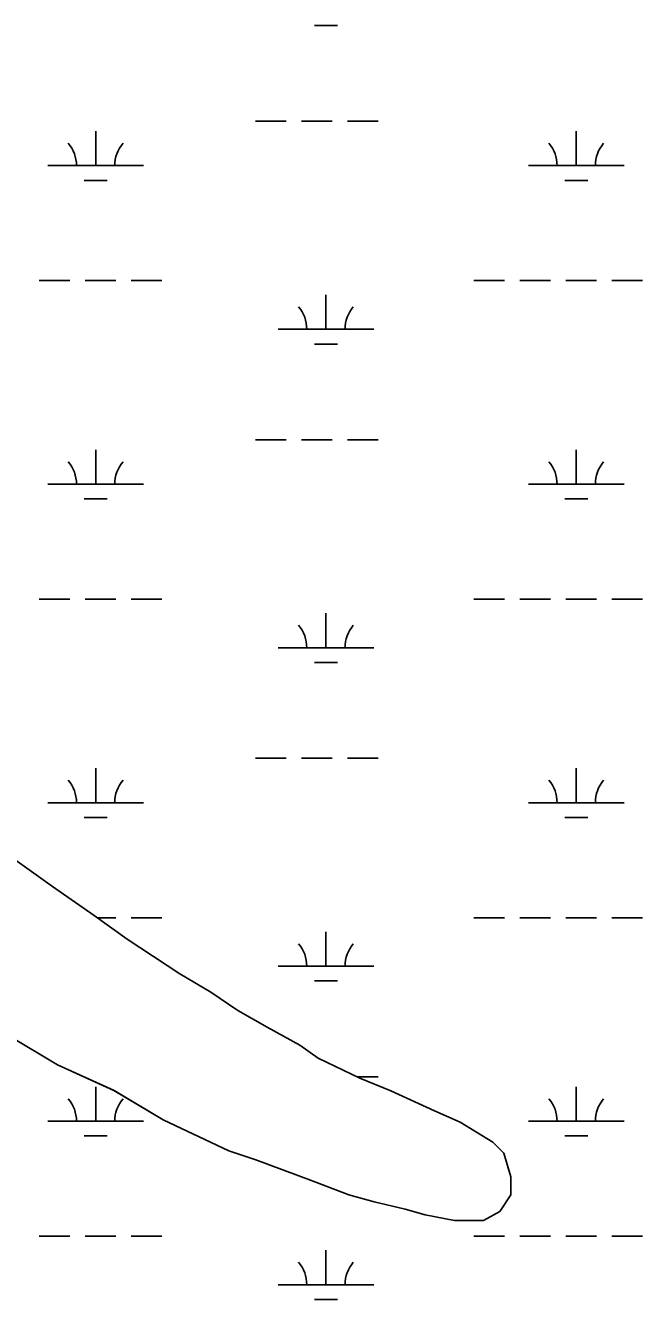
# Model space of a CAD drawing. Extents: x 3161564 to 3199464, y 849354 to 874788.
# Drawn here: x 3191136 to 3191780, y 868629 to 869960 of the extents above; entities that cross this region are included whole.
import ezdxf

# ---------------------------------------------------------------- set-up
doc = ezdxf.new("R2010")
doc.units = 0
for name, color, linetype in [('V-SITE-VEGE', 7, 'Continuous'), ('V-TOPO-SHOR', 7, 'Continuous'), ('V-WETL-SWMP', 7, 'Continuous')]:
    doc.layers.add(name, color=color, linetype=linetype)

msp = doc.modelspace()

# ---------------------------------------------------------------- linework, layer by layer
at = {"layer": 'V-SITE-VEGE'}
msp.add_lwpolyline([(3191117.9, 868905), (3191169.2, 868874.5), (3191228.1, 868847.7), (3191279.4, 868817.2), (3191347.9, 868784.8), (3191376.4, 868775.2), (3191433.4, 868754.2), (3191473.3, 868738.9), (3191499.9, 868731.3), (3191532.3, 868723.6), (3191553.2, 868717.9), (3191583.6, 868712.1), (3191614, 868712.1), (3191631.2, 868721.5), (3191642.6, 868738.6), (3191642.6, 868757.7), (3191635.1, 868782.4), (3191623.7, 868793.8), (3191589.5, 868814.8), (3191562.9, 868826.3), (3191517.2, 868847.3), (3191484.9, 868860.6), (3191441.2, 868881.6), (3191422.2, 868895), (3191388, 868914), (3191357.6, 868931.2), (3191329.1, 868950.3), (3191296.8, 868969.4), (3191241.7, 869005.6), (3191207.5, 869030.4), (3191163.8, 869060.9), (3191137.2, 869079.9), (3191099.2, 869106.6)], dxfattribs=at)
at = {"layer": 'V-TOPO-SHOR'}
for p, q in [((3191099.3, 869106.6), (3191137.2, 869079.9)), ((3191137.2, 869079.9), (3191163.8, 869060.9)), ((3191163.8, 869060.9), (3191207.5, 869030.4)), ((3191207.5, 869030.4), (3191241.7, 869005.6)), ((3191241.7, 869005.6), (3191296.8, 868969.4)), ((3191296.8, 868969.4), (3191329.1, 868950.3)), ((3191329.1, 868950.3), (3191357.6, 868931.2)), ((3191357.6, 868931.2), (3191388, 868914)), ((3191388, 868914), (3191422.2, 868895)), ((3191169.2, 868874.5), (3191117.9, 868905)), ((3191422.2, 868895), (3191441.2, 868881.6)), ((3191441.2, 868881.6), (3191484.9, 868860.6)), ((3191228.2, 868847.7), (3191169.2, 868874.5)), ((3191484.9, 868860.6), (3191517.3, 868847.3)), ((3191279.5, 868817.2), (3191228.2, 868847.7)), ((3191517.3, 868847.3), (3191562.9, 868826.3)), ((3191347.9, 868784.8), (3191279.5, 868817.2)), ((3191562.9, 868826.3), (3191589.5, 868814.8)), ((3191589.5, 868814.8), (3191623.7, 868793.8)), ((3191623.7, 868793.8), (3191635.1, 868782.4)), ((3191376.4, 868775.2), (3191347.9, 868784.8)), ((3191433.4, 868754.2), (3191376.4, 868775.2)), ((3191635.1, 868782.4), (3191642.6, 868757.7)), ((3191473.3, 868738.9), (3191433.4, 868754.2)), ((3191642.6, 868757.7), (3191642.6, 868738.6)), ((3191499.9, 868731.3), (3191473.3, 868738.9)), ((3191642.6, 868738.6), (3191631.2, 868721.5)), ((3191532.3, 868723.6), (3191499.9, 868731.3)), ((3191553.2, 868717.9), (3191532.3, 868723.6)), ((3191631.2, 868721.5), (3191614, 868712.1)), ((3191583.6, 868712.1), (3191553.2, 868717.9)), ((3191614, 868712.1), (3191583.6, 868712.1))]:
    msp.add_line(p, q, dxfattribs=at)
at = {"layer": 'V-WETL-SWMP'}
for p, q in [((3191437.4, 869960.1), (3191461.4, 869960.1)), ((3191376, 869860.1), (3191408, 869860.1)), ((3191424, 869860.1), (3191456, 869860.1)), ((3191472, 869860.1), (3191504, 869860.1)), ((3191209, 869813.7), (3191209, 869849.7)), ((3191710.9, 869813.7), (3191710.9, 869849.7)), ((3191159, 869813.7), (3191259, 869813.7)), ((3191660.9, 869813.7), (3191760.9, 869813.7)), ((3191197, 869798.2), (3191221, 869798.2)), ((3191698.9, 869798.2), (3191722.9, 869798.2)), ((3191150.1, 869693.6), (3191182.1, 869693.6)), ((3191198.1, 869693.6), (3191230.1, 869693.6)), ((3191246.1, 869693.6), (3191278.1, 869693.6)), ((3191604, 869693.6), (3191636, 869693.6)), ((3191652, 869693.6), (3191684, 869693.6)), ((3191700, 869693.6), (3191732, 869693.6)), ((3191748, 869693.6), (3191780, 869693.6)), ((3191449.4, 869642.8), (3191449.4, 869678.8)), ((3191399.4, 869642.8), (3191499.4, 869642.8)), ((3191437.4, 869627.4), (3191461.4, 869627.4)), ((3191376, 869527.4), (3191408, 869527.4)), ((3191424, 869527.4), (3191456, 869527.4)), ((3191472, 869527.4), (3191504, 869527.4)), ((3191209, 869481), (3191209, 869517)), ((3191710.9, 869481), (3191710.9, 869517)), ((3191159, 869481), (3191259, 869481)), ((3191660.9, 869481), (3191760.9, 869481)), ((3191197, 869465.6), (3191221, 869465.6)), ((3191698.9, 869465.6), (3191722.9, 869465.6)), ((3191150.1, 869360.9), (3191182.1, 869360.9)), ((3191198.1, 869360.9), (3191230.1, 869360.9)), ((3191246.1, 869360.9), (3191278.1, 869360.9)), ((3191604, 869360.9), (3191636, 869360.9)), ((3191652, 869360.9), (3191684, 869360.9)), ((3191700, 869360.9), (3191732, 869360.9)), ((3191748, 869360.9), (3191780, 869360.9)), ((3191449.4, 869310.2), (3191449.4, 869346.2)), ((3191399.4, 869310.2), (3191499.4, 869310.2)), ((3191437.4, 869294.7), (3191461.4, 869294.7)), ((3191376, 869194.7), (3191408, 869194.7)), ((3191424, 869194.7), (3191456, 869194.7)), ((3191472, 869194.7), (3191504, 869194.7)), ((3191209, 869148.3), (3191209, 869184.3)), ((3191710.9, 869148.3), (3191710.9, 869184.3)), ((3191159, 869148.3), (3191259, 869148.3)), ((3191660.9, 869148.3), (3191760.9, 869148.3)), ((3191197, 869132.9), (3191221, 869132.9)), ((3191698.9, 869132.9), (3191722.9, 869132.9)), ((3191099.3, 869106.6), (3191137.2, 869079.9)), ((3191137.2, 869079.9), (3191163.8, 869060.9)), ((3191163.8, 869060.9), (3191207.5, 869030.4)), ((3191207.5, 869030.4), (3191241.7, 869005.6)), ((3191210.5, 869028.2), (3191230.1, 869028.2)), ((3191246.1, 869028.2), (3191278.1, 869028.2)), ((3191604, 869028.2), (3191636, 869028.2)), ((3191652, 869028.2), (3191684, 869028.2)), ((3191700, 869028.2), (3191732, 869028.2)), ((3191748, 869028.2), (3191780, 869028.2)), ((3191449.4, 868977.5), (3191449.4, 869013.5)), ((3191241.7, 869005.6), (3191296.8, 868969.4)), ((3191399.4, 868977.5), (3191499.4, 868977.5)), ((3191296.8, 868969.4), (3191329.1, 868950.3)), ((3191437.4, 868962.1), (3191461.4, 868962.1)), ((3191329.1, 868950.3), (3191357.6, 868931.2)), ((3191357.6, 868931.2), (3191388, 868914)), ((3191388, 868914), (3191422.2, 868895)), ((3191169.2, 868874.5), (3191117.9, 868905)), ((3191422.2, 868895), (3191441.2, 868881.6)), ((3191441.2, 868881.6), (3191484.9, 868860.6)), ((3191228.2, 868847.7), (3191169.2, 868874.5)), ((3191481.9, 868862.1), (3191504, 868862.1)), ((3191484.9, 868860.6), (3191517.3, 868847.3)), ((3191209, 868815.6), (3191209, 868851.6)), ((3191279.5, 868817.2), (3191228.2, 868847.7)), ((3191517.3, 868847.3), (3191562.9, 868826.3)), ((3191710.9, 868815.6), (3191710.9, 868851.6)), ((3191159, 868815.6), (3191259, 868815.6)), ((3191347.9, 868784.8), (3191279.5, 868817.2)), ((3191562.9, 868826.3), (3191589.5, 868814.8)), ((3191589.5, 868814.8), (3191623.7, 868793.8)), ((3191660.9, 868815.6), (3191760.9, 868815.6)), ((3191197, 868800.2), (3191221, 868800.2)), ((3191623.7, 868793.8), (3191635.1, 868782.4)), ((3191698.9, 868800.2), (3191722.9, 868800.2)), ((3191376.4, 868775.2), (3191347.9, 868784.8)), ((3191433.4, 868754.2), (3191376.4, 868775.2)), ((3191635.1, 868782.4), (3191642.6, 868757.7)), ((3191473.3, 868738.9), (3191433.4, 868754.2)), ((3191642.6, 868757.7), (3191642.6, 868738.6)), ((3191499.9, 868731.3), (3191473.3, 868738.9)), ((3191642.6, 868738.6), (3191631.2, 868721.5)), ((3191532.3, 868723.6), (3191499.9, 868731.3)), ((3191553.2, 868717.9), (3191532.3, 868723.6)), ((3191631.2, 868721.5), (3191614, 868712.1)), ((3191583.6, 868712.1), (3191553.2, 868717.9)), ((3191614, 868712.1), (3191583.6, 868712.1)), ((3191150.1, 868695.6), (3191182.1, 868695.6)), ((3191198.1, 868695.6), (3191230.1, 868695.6)), ((3191246.1, 868695.6), (3191278.1, 868695.6)), ((3191604, 868695.6), (3191636, 868695.6)), ((3191652, 868695.6), (3191684, 868695.6)), ((3191700, 868695.6), (3191732, 868695.6)), ((3191748, 868695.6), (3191780, 868695.6)), ((3191449.4, 868644.8), (3191449.4, 868680.8)), ((3191399.4, 868644.8), (3191499.4, 868644.8)), ((3191437.4, 868629.4), (3191461.4, 868629.4))]:
    msp.add_line(p, q, dxfattribs=at)
for centre, start, end in [((3191153.7, 869814.1), 359.2282, 40.7718), ((3191264.2, 869814.1), 139.2282, 180.7718), ((3191655.6, 869814.1), 359.2282, 40.7718), ((3191766.1, 869814.1), 139.2282, 180.7718), ((3191394.2, 869643.3), 359.2282, 40.7718), ((3191504.7, 869643.3), 139.2282, 180.7718), ((3191153.7, 869481.5), 359.2282, 40.7718), ((3191264.2, 869481.5), 139.2282, 180.7718), ((3191655.6, 869481.5), 359.2282, 40.7718), ((3191766.1, 869481.5), 139.2282, 180.7718), ((3191394.2, 869310.6), 359.2282, 40.7718), ((3191504.7, 869310.6), 139.2282, 180.7718), ((3191153.7, 869148.8), 359.2282, 40.7718), ((3191264.2, 869148.8), 139.2282, 180.7718), ((3191655.6, 869148.8), 359.2282, 40.7718), ((3191766.1, 869148.8), 139.2282, 180.7718), ((3191394.2, 868978), 359.2282, 40.7718), ((3191504.7, 868978), 139.2282, 180.7718), ((3191153.7, 868816.1), 359.2282, 40.7718), ((3191264.2, 868816.1), 139.2282, 180.7718), ((3191655.6, 868816.1), 359.2282, 40.7718), ((3191766.1, 868816.1), 139.2282, 180.7718), ((3191394.2, 868645.3), 359.2282, 40.7718), ((3191504.7, 868645.3), 139.2282, 180.7718)]:
    msp.add_arc(centre, 35.2, start, end, dxfattribs=at)

doc.saveas('drawing.dxf')
